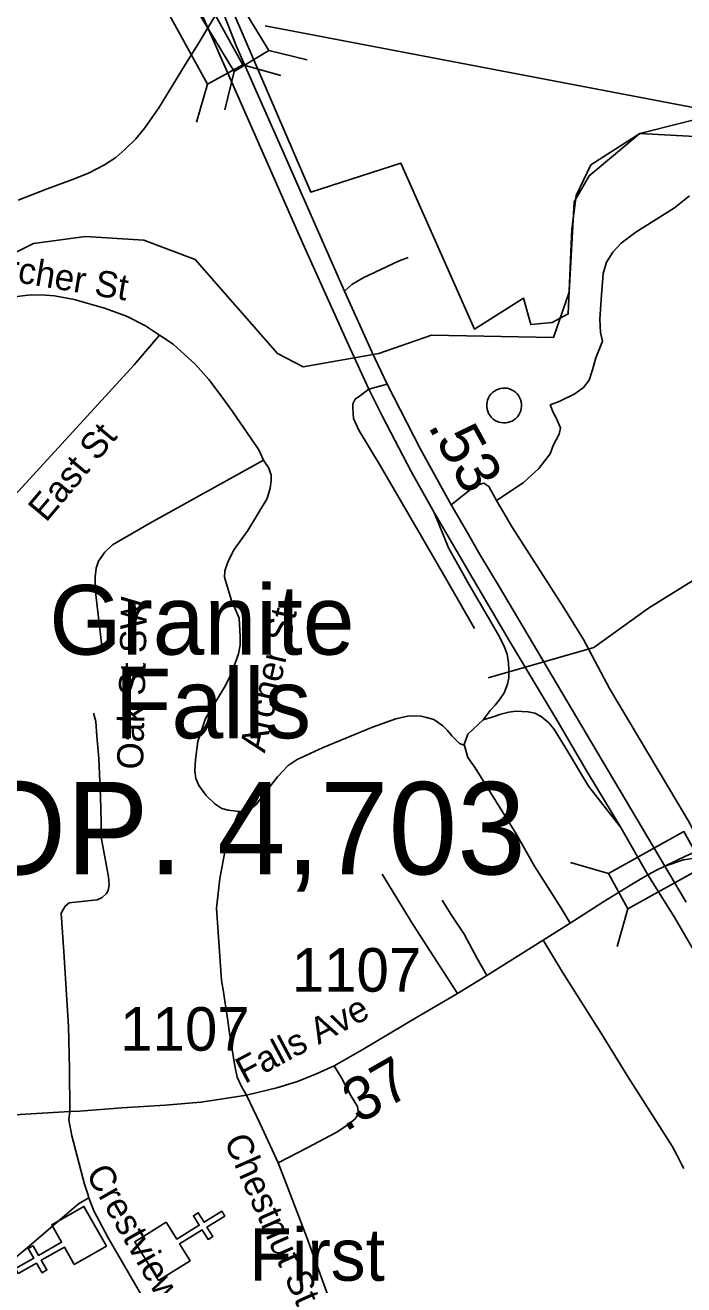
# Model space of a CAD drawing. Extents: x 1159738 to 1321356, y 736314 to 882035.
# Drawn here: x 1279416 to 1281308, y 753698 to 757313 of the extents above; entities that cross this region are included whole.
import ezdxf

# ---------------------------------------------------------------- set-up
doc = ezdxf.new("R2010")
doc.units = 0
for name, color, linetype in [('Exist Boundary Political City Limit New', 7, 'Continuous'), ('Exist Civil Demographics City Label', 7, 'Continuous'), ('Exist Cultural Church CELL', 7, 'Continuous'), ('Exist Cultural Church Label', 7, 'Continuous'), ('Exist Hydrographic Creek Single Shore', 7, 'Continuous'), ('Exist Hydrographic Misc Water Feature', 7, 'Continuous'), ('Exist Road Non-System Type 51', 7, 'Continuous'), ('Exist Road Non-System Type 51 Label', 7, 'Continuous'), ('Exist Road Primary Interstate Ramp 1 Lane Attributed', 7, 'Continuous'), ('Exist Road Primary US Divided Attributed', 7, 'Continuous'), ('Exist Road Primary US Mileage Hundredths English Label', 7, 'Continuous'), ('Exist Road Primary US Structure Standard Bridge CELL', 7, 'Continuous'), ('Exist Road Primary US Structure Standard Bridge Number Label', 7, 'Continuous'), ('Exist Road Secondary Mileage Hundredths English Label', 7, 'Continuous'), ('Exist Road Secondary Structure Standard Bridge CELL', 7, 'Continuous'), ('Exist Road Secondary Type 51 Attributed', 7, 'Continuous'), ('Exist Road Secondary Type 51 Label', 7, 'Continuous'), ('Exist Road Secondary Type 51 Number Label', 7, 'Continuous'), ('Exist Utilities Electrical Transmission Line', 7, 'Continuous'), ('Map Preparation Boundary City Limit Buffer Line', 7, 'Continuous')]:
    doc.layers.add(name, color=color, linetype=linetype)

msp = doc.modelspace()

# ---------------------------------------------------------------- linework, layer by layer
at = {"layer": 'Exist Boundary Political City Limit New'}
msp.add_lwpolyline([(1280018.1, 757340.6), (1280236.8, 756834.3), (1280495.5, 756917.6), (1280706.6, 756441.3), (1280847.5, 756529.7), (1280868.5, 756454.3), (1280930.2, 756459.6), (1280976.3, 756484.6), (1280986.6, 756728.2), (1280999.3, 756824.5), (1281041.5, 756912.8), (1281181.8, 757003), (1281357.9, 756992.9), (1281622.7, 757052.4), (1281779.5, 757056.2), (1282025.2, 757025.5), (1282305.4, 757144.6), (1283145.9, 757202.8), (1283630.6, 757047.6), (1284053.8, 756850), (1284981.5, 756376.9), (1285252.7, 756582.6), (1285445.9, 756731.6), (1285615.9, 756832.2)], dxfattribs=at)
at = {"layer": 'Exist Cultural Church CELL'}
for points in [[(1279557.1, 753756.4), (1279528.8, 753805.8), (1279462.6, 753768.1), (1279478.5, 753740.3), (1279464.6, 753732.4), (1279448.7, 753760.2), (1279396.5, 753730.4), (1279388.6, 753744.4), (1279440.8, 753774.1), (1279425, 753801.9), (1279438.8, 753809.9), (1279454.7, 753782.1), (1279520.8, 753819.8), (1279492.4, 753869.9), (1279584.9, 753922.6), (1279649.5, 753809.1)], [(1279821.6, 753877.3), (1279851.6, 753828.8), (1279916.4, 753868.8), (1279899.6, 753896), (1279913.2, 753904.4), (1279930, 753877.2), (1279981.2, 753908.7), (1279989.6, 753895.1), (1279938.4, 753863.5), (1279955.2, 753836.3), (1279941.6, 753827.9), (1279924.8, 753855.1), (1279860, 753815.2), (1279890.1, 753766.1), (1279799.5, 753710.2), (1279731, 753821.4)]]:
    msp.add_lwpolyline(points, close=True, dxfattribs=at)
at = {"layer": 'Exist Hydrographic Creek Single Shore'}
msp.add_lwpolyline([(1277715.7, 757112), (1278084.7, 756871.5), (1278372.7, 756721.3), (1278835.7, 756567.5), (1279077.8, 756562.7), (1279312.8, 756623.6), (1279439.8, 756686.7), (1279589.8, 756706.7), (1279756.8, 756696.8), (1279904.8, 756641.2), (1280140.8, 756370.6), (1280214.8, 756333), (1280431.7, 756371.4), (1280583.8, 756424.1), (1280933.8, 756417.1), (1280978.8, 756547.5), (1280992.8, 756806.5), (1281036.7, 756881.1), (1281181.8, 757003), (1281424.8, 757063.7), (1282333.8, 757065.2), (1282659, 757275.4)], dxfattribs=at)
at = {"layer": 'Exist Hydrographic Misc Water Feature'}
msp.add_lwpolyline([(1280795.1, 756271.8), (1280788.5, 756271.8), (1280782.1, 756270.8), (1280775.7, 756269.1), (1280769.7, 756266.6), (1280764, 756263.3), (1280758.9, 756259.2), (1280754.3, 756254.5), (1280750.3, 756249.3), (1280747.1, 756243.6), (1280744.6, 756237.5), (1280743, 756231.2), (1280742.2, 756224.7), (1280742.2, 756218.1), (1280743.1, 756211.6), (1280744.9, 756205.3), (1280747.4, 756199.3), (1280750.8, 756193.6), (1280754.8, 756188.5), (1280759.5, 756183.9), (1280764.7, 756179.9), (1280770.5, 756176.7), (1280776.5, 756174.3), (1280782.9, 756172.7), (1280789.5, 756171.9), (1280796, 756172), (1280802.5, 756172.9), (1280808.8, 756174.7), (1280814.8, 756177.2), (1280820.4, 756180.6), (1280825.6, 756184.7), (1280830.2, 756189.3), (1280834.1, 756194.6), (1280837.3, 756200.3), (1280839.7, 756206.4), (1280841.3, 756212.8), (1280842, 756219.3), (1280842, 756225.8), (1280841, 756232.3), (1280839.3, 756238.6), (1280836.6, 756244.6), (1280833.3, 756250.3), (1280829.2, 756255.4), (1280824.5, 756260), (1280819.3, 756263.9), (1280813.5, 756267.1), (1280807.4, 756269.5), (1280801, 756271.1), (1280795.1, 756271.8)], dxfattribs=at)
at = {"layer": 'Exist Road Non-System Type 51'}
for points in [[(1280770.6, 755949.5), (1280846.4, 756000.1), (1280892.2, 756041.1), (1280924.7, 756083.3), (1280933.1, 756107.4), (1280949.9, 756139.9), (1280953.6, 756158), (1280940.3, 756188.1), (1280933, 756202.1), (1280924.6, 756223.7), (1280949.9, 756233.4), (1280995.6, 756255.1), (1281019.7, 756273.1), (1281036.6, 756294.8), (1281046.2, 756323.7), (1281055.8, 756358.7), (1281075.1, 756406.9), (1281069.1, 756430.9), (1281066.7, 756469.5), (1281071.5, 756539.4), (1281076.3, 756600.3), (1281086, 756632.8), (1281104, 756661.7), (1281128.1, 756688.2), (1281170.2, 756719.6), (1281281, 756789.4), (1281324.1, 756823.9)], [(1280333.6, 756549.8), (1280354.7, 756569.1), (1280387.3, 756588.3), (1280490.2, 756637.1), (1280516.4, 756646.7)], [(1279080.7, 756356), (1279093.9, 756353.6), (1279110, 756361.2), (1279176, 756409.3), (1279253.3, 756470.2), (1279295.1, 756498.2), (1279325.2, 756512.9), (1279357.3, 756525.1), (1279386.1, 756534.1), (1279415.8, 756537.9), (1279433.2, 756539.8), (1279474.7, 756538.8), (1279500.1, 756536.5), (1279556.7, 756525.6), (1279643.7, 756501.6), (1279706.9, 756478.5), (1279762, 756450.6), (1279802.1, 756423.7)], [(1279802.1, 756423.7), (1279729.5, 756338.3), (1279521.7, 756112.2), (1279280.9, 755850.3), (1279105.7, 755654.9), (1279022.8, 755565.6), (1279009.6, 755564.6)], [(1279802.1, 756423.7), (1279841.1, 756397.4), (1279905.7, 756339.9), (1279943.8, 756296.5), (1279976.5, 756253.1), (1280011.9, 756204.4), (1280087.6, 756094.2), (1280100.7, 756064.7)], [(1280403.5, 756268.8), (1280376.2, 756249), (1280364.4, 756239.8), (1280357.9, 756226.7), (1280357.9, 756214.9), (1280359.2, 756184.8), (1280374.9, 756150.7), (1280436.4, 756049.9), (1280554.3, 755845.5), (1280625, 755724.9), (1280707.4, 755582.1)], [(1280403.5, 756268.8), (1280455.8, 756282.6)], [(1279637.8, 755523.3), (1279618.3, 755687.1), (1279616.9, 755730), (1279619.7, 755754.4), (1279626.7, 755775.3), (1279644.8, 755801.1), (1279667.1, 755822), (1279776.4, 755884.7), (1280100.7, 756064.7)], [(1280030.7, 755056.6), (1279999.8, 755060.5), (1279981.6, 755065.4), (1279961.3, 755078.7), (1279936, 755102.6), (1279915, 755130.6), (1279906.6, 755151), (1279903.8, 755172), (1279905.2, 755205.7), (1279912.2, 755257.6), (1279934.6, 755323.6), (1279988.6, 755413.7), (1280008.2, 755450.9), (1280028.6, 755509.1), (1280033.5, 755533.7), (1280034.2, 755559), (1280030.7, 755610.9), (1280007.5, 755665.3), (1279988.6, 755728.7), (1279989.3, 755746.9), (1279999.1, 755775), (1280016.6, 755808.7), (1280055.9, 755862.7), (1280111.2, 755954.6), (1280120.4, 755984.8), (1280123.2, 756005.8), (1280122.5, 756021.9), (1280116.2, 756041.6), (1280100.7, 756064.7)], [(1280640.2, 755937), (1280709.8, 755992.4), (1280734.1, 755999.3), (1280747.9, 755988.9), (1280770.6, 755949.5), (1280815.5, 755872.8), (1280961.1, 755645.6), (1281020, 755550.2), (1281094.5, 755409.7), (1281321.2, 755031), (1281363.9, 754949.8)], [(1279612.7, 755338.5), (1279619, 755314.8), (1279622.4, 755272.3), (1279628, 755208.1), (1279632.9, 755098), (1279634.3, 755026.9), (1279633.6, 754987), (1279648.9, 754904.8), (1279655.2, 754869.2), (1279657.3, 754845.5), (1279654.5, 754829.5), (1279649.6, 754821.1), (1279637.1, 754809.3), (1279623.1, 754803), (1279543, 754793.9), (1279531.2, 754784.2), (1279520, 754764.6), (1279527, 754653.1), (1279540.3, 754439.7), (1279543.1, 754317.7), (1279544.6, 754195)], [(1280030.7, 755056.6), (1280048.9, 755058.7), (1280065.7, 755065), (1280079.8, 755076.3), (1280141.5, 755156.2), (1280171.4, 755188.3), (1280198, 755205.8), (1280272.4, 755240.2), (1280414, 755298.4), (1280481.3, 755322.3), (1280514.7, 755329.9), (1280529.4, 755331.3), (1280553.3, 755329.9), (1280569.4, 755326.4), (1280590.4, 755320.7), (1280615.7, 755302.5), (1280629.7, 755288.5), (1280641.6, 755273.7), (1280664, 755251.3), (1280674.5, 755247.8), (1280678.8, 755247.8)], [(1280677.4, 755248.6), (1280687.8, 755211.4), (1280708.7, 755181.3), (1280826.6, 754992.6), (1280878.9, 754899.6), (1280956.2, 754779.1), (1280981.3, 754735.7)], [(1280051.8, 754242.3), (1280038.5, 754265.3), (1280025.4, 754294.1), (1280018.4, 754326.4), (1280003.6, 754421.4), (1279997.5, 754462.4), (1279985.3, 754544.4), (1279980.1, 754571.4), (1279972.7, 754681.8), (1279966, 754778.7), (1279975.3, 754863.6), (1279995.2, 754971.1), (1280030.7, 755056.6)], [(1280657.8, 754534.2), (1280531, 754731), (1280441.6, 754876.4)], [(1280742.2, 754585.2), (1280714.1, 754636.6), (1280677.1, 754704.5), (1280639, 754761.4), (1280613.6, 754801.7)], [(1280903.8, 754687.4), (1280960.1, 754595.6), (1281071.4, 754418.3), (1281148.5, 754293.7), (1281274.3, 754095.8), (1281289.2, 754068.8), (1281302.4, 754041.8), (1281307.9, 754031.9)], [(1280143, 754047.4), (1280226, 754091.3), (1280309.7, 754134.5), (1280343.3, 754157.2), (1280363.1, 754173), (1280370, 754182.6), (1280372.7, 754194.9), (1280370.6, 754209.1), (1280352.7, 754239.3), (1280325.3, 754291.5), (1280304, 754326.5)], [(1280051.8, 754242.3), (1280090.9, 754159.9), (1280143, 754047.4)], [(1279544.6, 754195), (1279541.6, 754171.2), (1279550.7, 754125.2), (1279586.2, 753986.4), (1279595.9, 753958.1), (1279598.7, 753947.7)], [(1280143, 754047.4), (1280166.2, 753989), (1280225.2, 753833.5), (1280304, 753618.4), (1280364.9, 753463.2)], [(1279598.7, 753947.7), (1279569.5, 753930.3), (1279428.1, 753808.3), (1279323, 753722.9), (1279300, 753702)], [(1279598.7, 753947.7), (1279613.3, 753910.4), (1279654.4, 753832.4), (1279771.4, 753631.6), (1279917.5, 753387.3), (1279970.4, 753301.1)]]:
    msp.add_lwpolyline(points, dxfattribs=at)
at = {"layer": 'Exist Road Primary Interstate Ramp 1 Lane Attributed'}
for points in [[(1280591.4, 755914.6), (1280632.4, 755813), (1280691.1, 755708.7), (1280749.9, 755607.1), (1280779.3, 755556.3), (1280792.7, 755527.8), (1280800.7, 755508.2), (1280804.2, 755484.1), (1280806, 755462.7), (1280806, 755439.6), (1280802.2, 755422.2), (1280792.1, 755397.3), (1280777.5, 755375.6), (1280766.8, 755361.9), (1280752, 755346.5), (1280731.9, 755319.9)], [(1280731.9, 755319.9), (1280757.4, 755327.4), (1280782.9, 755335.8), (1280805.5, 755341.7), (1280825.3, 755344.2), (1280843.4, 755343.8), (1280860.8, 755342.4), (1280880.7, 755338.2), (1280898.8, 755329.2), (1280920.4, 755311.1), (1280935, 755293.7), (1280967.4, 755241.4), (1281034.8, 755129.4), (1281127, 755010.7)], [(1280731.9, 755319.9), (1280688.2, 755278.6), (1280677.4, 755248.6)], [(1281253.5, 754899.5), (1281307.6, 754917.6), (1281346.6, 754923.1), (1281387.7, 754930.9), (1281413.2, 754929.8), (1281454.3, 754905.3), (1281484.4, 754873.2), (1281511, 754827.6), (1281517, 754799.9)]]:
    msp.add_lwpolyline(points, dxfattribs=at)
at = {"layer": 'Exist Road Primary US Divided Attributed'}
for points in [[(1278852.1, 759072.2), (1278950.6, 758953), (1279038.3, 758843.3), (1279131.1, 758723.2), (1279249.4, 758564.4), (1279357.9, 758404.9), (1279466.5, 758233.4), (1279527.5, 758135.7), (1279624.6, 757963.6), (1279722.5, 757781.3), (1279835.7, 757545.4), (1279940.5, 757305.5)], [(1281253.5, 754899.5), (1281043.4, 755254.2), (1280777.6, 755701.9), (1280722.3, 755793.8), (1280686.1, 755858), (1280640.2, 755937), (1280552.3, 756096.1), (1280455.8, 756282.6), (1280412.6, 756373.9), (1280333.6, 756549.8), (1280269.1, 756695.1), (1280159.9, 756943), (1280022.8, 757252.1), (1279978.1, 757366.9)], [(1279940.5, 757305.5), (1280214, 756686.4), (1280340.1, 756406.1), (1280403.5, 756268.8), (1280442.5, 756190.2), (1280525.1, 756032.4), (1280591.4, 755914.6)], [(1280591.4, 755914.6), (1280693.7, 755739.6), (1280806.7, 755547.3), (1280944.6, 755317.7), (1281030.9, 755170), (1281127, 755010.7)], [(1281127, 755010.7), (1281205.3, 754875)], [(1281315, 754795.8), (1281308.9, 754806), (1281253.5, 754899.5)], [(1281205.3, 754875), (1281282.7, 754750.9), (1281327.3, 754673.8), (1281422.8, 754516.8), (1281495.9, 754411.3), (1281539, 754348.9), (1281607.8, 754256.1), (1281659.7, 754192.1), (1281733.9, 754102), (1281817.1, 754010.1), (1281889.7, 753933.7), (1281977.6, 753846.5), (1282175.6, 753654.8), (1282321.8, 753516.3), (1282602, 753249.9), (1282794.5, 753067.1), (1282993.2, 752875.7), (1283115.9, 752762.2), (1283169.4, 752712.1), (1283311, 752579.4), (1283449.2, 752449), (1283551.7, 752350.5), (1283622.4, 752282.2), (1284370.9, 751572.6)]]:
    msp.add_lwpolyline(points, dxfattribs=at)
at = {"layer": 'Exist Road Primary US Structure Standard Bridge CELL'}
for p, q in [((1280225.8, 757214.1), (1280115.9, 757241)), ((1279990, 757070.9), (1280016.9, 757180.9)), ((1280150.2, 757168.7), (1280041.4, 757200.1)), ((1279908.8, 757035.3), (1279940.1, 757144.1))]:
    msp.add_line(p, q, dxfattribs=at)
for points in [[(1280016.9, 757180.9), (1279888.3, 757392.8), (1279987.3, 757452.9), (1280115.9, 757241)], [(1279940.1, 757144.1), (1279820.2, 757361), (1279921.5, 757417), (1280041.4, 757200.1)]]:
    msp.add_lwpolyline(points, close=True, dxfattribs=at)
at = {"layer": 'Exist Road Primary US Structure Standard Bridge Number Label'}
msp.add_line((1280105.5, 757312), (1282590.8, 756838.1), dxfattribs=at)
at = {"layer": 'Exist Road Secondary Structure Standard Bridge CELL'}
for p, q in [((1280982.8, 754909.9), (1281091.6, 754878.7)), ((1281116.6, 754668.6), (1281147.8, 754777.4))]:
    msp.add_line(p, q, dxfattribs=at)
msp.add_lwpolyline([(1281091.6, 754878.7), (1281308.4, 754998.9), (1281364.5, 754897.7), (1281147.8, 754777.4)], close=True, dxfattribs=at)
at = {"layer": 'Exist Road Secondary Type 51 Attributed'}
for points in [[(1279978.1, 757366.9), (1279940.5, 757305.5)], [(1279940.5, 757305.5), (1279914.6, 757263.2), (1279874.1, 757197.2), (1279800.2, 757076.7), (1279760.1, 757018.7), (1279734.2, 756987.6), (1279702.6, 756956.9), (1279676.4, 756933.5), (1279644.3, 756912.7), (1279600.5, 756890.1), (1279554.7, 756871.7), (1279479.3, 756843.9), (1279396.1, 756811.6)], [(1281253.5, 754899.5), (1281312.8, 754927.9), (1281363.9, 754949.8), (1281397.7, 754962.7), (1281423.3, 754972.5)], [(1281205.3, 754875), (1281229.9, 754887.7), (1281253.5, 754899.5)], [(1279336.4, 754182.5), (1279512.5, 754193.1), (1279544.6, 754195), (1279571.8, 754196.6), (1279693.9, 754205.5), (1279818.5, 754213.1), (1279921, 754222.4), (1279996.6, 754233.1), (1280051.8, 754242.3), (1280139.6, 754263.6), (1280198.8, 754281), (1280254.6, 754304.6), (1280304, 754326.5), (1280384.4, 754372.6), (1280545.4, 754467.6), (1280657.8, 754534.2), (1280742.2, 754585.2), (1280903.8, 754687.4), (1280981.3, 754735.7), (1281075.7, 754795.9), (1281162.3, 754849.7), (1281205.3, 754875)]]:
    msp.add_lwpolyline(points, dxfattribs=at)
at = {"layer": 'Exist Utilities Electrical Transmission Line'}
msp.add_lwpolyline([(1280745.9, 755440), (1281049.7, 755527.6), (1281206.7, 755639.8), (1281411.7, 755767.4), (1281863.7, 755883.9), (1282095.8, 755959.7), (1282380.5, 756041.9), (1282514.6, 756042.8), (1282689, 756057.4)], dxfattribs=at)
at = {"layer": 'Map Preparation Boundary City Limit Buffer Line'}
msp.add_lwpolyline([(1280018.1, 757340.6), (1280236.8, 756834.3), (1280495.5, 756917.6), (1280706.6, 756441.3), (1280847.5, 756529.7), (1280868.5, 756454.3), (1280930.2, 756459.6), (1280976.3, 756484.6), (1280986.6, 756728.2), (1280999.3, 756824.5), (1281041.5, 756912.8), (1281181.8, 757003), (1281357.9, 756992.9), (1281622.7, 757052.4), (1281779.5, 757056.2), (1282025.2, 757025.5), (1282305.4, 757144.6), (1283145.9, 757202.8), (1283630.6, 757047.6), (1284053.8, 756850), (1284981.5, 756376.9), (1285252.7, 756582.6), (1285445.9, 756731.6), (1285615.9, 756832.2)], dxfattribs=at)

# ---------------------------------------------------------------- texts
at = {"layer": 'Exist Civil Demographics City Label'}
for s, height, p in [('Granite', 200, (1279485.5, 755506.6)), ('Falls', 200, (1279673, 755266.6)), ('POP. 4,703', 265, (1279022.3, 754875.9))]:
    msp.add_text(s, height=height, dxfattribs=at).set_placement(p)
at = {"layer": 'Exist Cultural Church Label'}
msp.add_text('First', height=150, dxfattribs=at).set_placement((1280059.9, 753709.5))
at = {"layer": 'Exist Road Non-System Type 51 Label'}
for s, rotation, p in [('Archer St', 350.4749, (1279293.2, 756591.9)), ('East St', 50.0526, (1279476.2, 755884)), ('Oak St SW', 88.5978, (1279754.8, 755176.3)), ('Archer St', 77.1905, (1280104.5, 755222.7)), ('Chestnut St', 293.8712, (1279986.1, 754111.7)), ('Crestview St', 299.8647, (1279588.7, 754017.2))]:
    msp.add_text(s, height=75, rotation=rotation, dxfattribs=at).set_placement(p)
at = {"layer": 'Exist Road Primary US Mileage Hundredths English Label'}
msp.add_text('.53', height=125, rotation=298.8982, dxfattribs=at).set_placement((1280571.4, 756163.4))
at = {"layer": 'Exist Road Secondary Mileage Hundredths English Label'}
msp.add_text('.37', height=125, rotation=29.763, dxfattribs=at).set_placement((1280334.8, 754135.3))
at = {"layer": 'Exist Road Secondary Type 51 Label'}
msp.add_text('Falls Ave', height=75, rotation=27.9738, dxfattribs=at).set_placement((1280047, 754273.7))
at = {"layer": 'Exist Road Secondary Type 51 Number Label'}
for p in [(1280182.1, 754539.2), (1280182.1, 754539.2), (1280182.1, 754539.2), (1280182.1, 754539.2), (1280182.1, 754539.2), (1279689.2, 754369.7)]:
    msp.add_text('1107', height=125, dxfattribs=at).set_placement(p)

doc.saveas('drawing.dxf')
